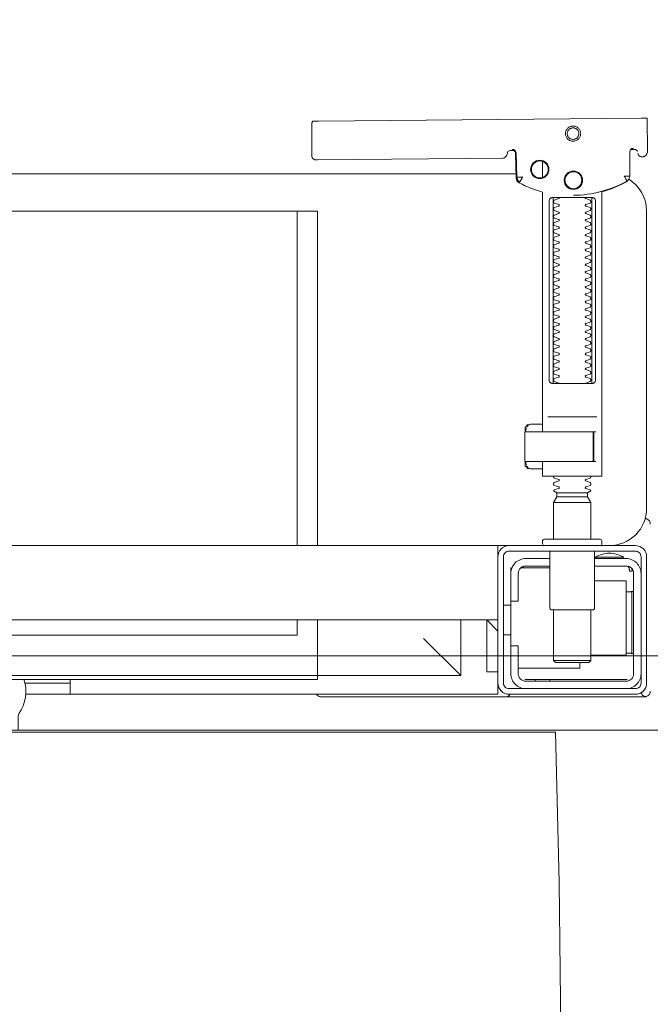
# Model space of a CAD drawing. Header units: millimetres. Extents: x 23192 to 177760, y -399809 to -79279.
# Tile 542 of 656: x 73069 to 73086, y -197911 to -197884. Entities that reach past the tile are written whole.
import ezdxf

# ---------------------------------------------------------------- set-up
doc = ezdxf.new("R2010")
doc.units = ezdxf.units.MM
doc.layers.get('0').update_dxf_attribs({"lineweight": 0})
for name, color, linetype, lineweight in [('!! 2 ZABUDOWA GK-MDF', 54, 'Continuous', 13), ('!! 2_wypos-sanitarne', 240, 'Continuous', 9), ('!! wymiary osi', 250, 'Continuous', 9)]:
    doc.layers.add(name, color=color, linetype=linetype, lineweight=lineweight)
doc.layers.add('!!_@ wypos sanit nd', color=7, linetype='Continuous', lineweight=0, plot=False)
doc.styles.add('TXT', font='simplex.shx')
doc.dimstyles.new('DIM50', dxfattribs={"dimscale": 5, "dimtxt": 2.5, "dimasz": 1.5, "dimexe": 0, "dimexo": 0, "dimgap": 0.5, "dimtad": 1, "dimdec": 4, "dimrnd": 0.5, "dimdsep": 46, "dimtxsty": 'TXT', "dimblk1": 'TICK1', "dimblk2": 'TICK1', "dimsah": 1, "dimcen": 0, "dimse1": 1, "dimse2": 1, "dimclrd": 1, "dimclre": 7, "dimclrt": 9, "dimadec": 0, "dimazin": 0, "dimtfac": 1, "dimtdec": 4, "dimtmove": 2, "dimatfit": 3, "dimldrblk": 'TICK1', "dimfxl": 1, "dimtolj": 1, "dimarcsym": 0})

# ---------------------------------------------------------------- blocks, each defined once
blk = doc.blocks.new('A$Cff2eaf8b')
for points in [[(0.19864, 0.08252), (0.11173, 0.08169)], [(0.20013, 0.08252), (0.20025, 0.07353)], [(0.16386, 0.07389), (0.16409, 0.07384), (0.16425, 0.07378), (0.1644, 0.07368), (0.16452, 0.07356), (0.16463, 0.07342), (0.16471, 0.07326), (0.16476, 0.07309), (0.16478, 0.07292), (0.16496, 0.06636), (0.16497, 0.06624), (0.16498, 0.06614), (0.165, 0.06604), (0.16503, 0.06594), (0.16507, 0.06584), (0.16511, 0.06575), (0.16516, 0.06566), (0.16521, 0.06557), (0.16527, 0.06549), (0.16534, 0.0654), (0.16542, 0.06533), (0.1655, 0.06526), (0.16558, 0.06519), (0.16567, 0.06513), (0.16576, 0.06508), (0.16651, 0.0647), (0.16726, 0.06433), (0.16803, 0.06399), (0.16881, 0.06367), (0.1696, 0.06337), (0.17039, 0.06309), (0.17119, 0.06284), (0.172, 0.0626), (0.172, -0.00186)], [(0.1651, 0.06653), (0.16492, 0.07312), (0.1649, 0.07329), (0.16485, 0.07345), (0.16478, 0.07361), (0.16467, 0.07374), (0.16455, 0.07386), (0.16441, 0.07396), (0.16425, 0.07403), (0.16409, 0.07408), (0.16391, 0.07409)], [(0.19757, 0.07355), (0.19749, 0.07368), (0.19738, 0.0738), (0.19726, 0.0739), (0.19713, 0.07399), (0.19698, 0.07405), (0.19683, 0.07408), (0.19667, 0.07409), (0.19577, 0.07408)], [(0.172, 0.07087), (0.172, 0.06656)], [(0.16493, 0.0675), (-0.16477, 0.0675)], [(0.17483, 0.06014), (0.17483, 0.01214)], [(0.18523, 0.01214), (0.18523, 0.06014)], [(-0.11847, -0.0325), (-0.11847, 0.0575), (0.11153, 0.0575), (0.11153, -0.0325)], [(0.10602, 0.0575), (0.10602, -0.0325)], [(0.16811, -0.00015), (0.16776, -0.00056), (0.16776, -0.00022), (0.16779, -0.00011), (0.16786, -0.00004), (0.16797, 0), (0.1681, 0.00001), (0.16822, 0.00001), (0.16841, 0.00003), (0.16887, 0.00014), (0.172, 0.00014)], [(0.16848, 0.00006), (0.16856, 0.00012), (0.16876, 0.00014)], [(0.18662, 0.00214), (0.17345, 0.00214)], [(0.16732, -0.0019), (0.16732, -0.00074), (0.16736, -0.00062), (0.16746, -0.00054), (0.16767, -0.00049)], [(0.16751, -0.00165), (0.16754, -0.00139), (0.16766, -0.00086)], [(0.17371, -0.00186), (0.18481, -0.00186), (0.18637, -0.00186)], [(0.16767, -0.01124), (0.16755, -0.01122), (0.16746, -0.01119), (0.16737, -0.01112), (0.16732, -0.01098), (0.16732, -0.00983)], [(0.16766, -0.01087), (0.16754, -0.01033), (0.16751, -0.01008)], [(0.18558, -0.00986), (0.18637, -0.00986)], [(0.172, -0.01186), (0.16887, -0.01186), (0.16841, -0.01176), (0.16831, -0.01174), (0.16819, -0.01174), (0.16806, -0.01173), (0.16794, -0.01172), (0.16783, -0.01166), (0.16776, -0.01151), (0.16776, -0.01117), (0.16811, -0.01157)], [(0.16876, -0.01186), (0.16866, -0.01186), (0.16848, -0.01178)], [(0.1759, -0.0183), (0.1841, -0.0183)], [(0.185, -0.02092), (0.175, -0.02092)], [(0.1841, -0.01936), (0.1759, -0.01936)], [(0.19962, -0.02522), (0.19976, -0.02523), (0.19987, -0.02526), (0.20001, -0.0253)], [(-0.16, -0.0355), (-0.16, -0.0325), (0.16, -0.0325), (0.16, -0.0355)], [(0.16, -0.0485), (0.16, -0.0365)], [(0.174, -0.0385), (0.16618, -0.0385)], [(0.167, -0.03806), (0.16693, -0.03815), (0.16687, -0.03825), (0.16681, -0.03837), (0.16675, -0.0385)], [(0.19499, -0.03806), (0.19506, -0.03814), (0.19512, -0.03823), (0.19517, -0.03833), (0.19521, -0.03842), (0.19525, -0.03853), (0.19528, -0.03863), (0.19531, -0.03874), (0.19533, -0.03885), (0.19535, -0.03896), (0.19537, -0.03907), (0.19538, -0.03917), (0.19539, -0.03927), (0.19537, -0.03937), (0.19547, -0.0394), (0.19557, -0.0394), (0.19567, -0.0394), (0.19578, -0.0394), (0.19589, -0.0394), (0.19612, -0.0394), (0.19616, -0.0393), (0.19615, -0.03919), (0.19613, -0.03907), (0.19609, -0.03894), (0.19605, -0.03882), (0.19594, -0.03861)], [(0.1635, -0.0475), (0.1635, -0.04)], [(0.186, -0.042), (0.1945, -0.042), (0.1945, -0.062), (0.185, -0.062)], [(0.19591, -0.04489), (0.19602, -0.04489), (0.19615, -0.04489), (0.19632, -0.04489), (0.1965, -0.04489)], [(0.1615, -0.0485), (0.1635, -0.0485)], [(0.175, -0.0498), (0.175, -0.06346), (0.1755, -0.06396), (0.1845, -0.06396), (0.185, -0.06346), (0.185, -0.0498)], [(0.16, -0.0555), (0.157, -0.0525), (0.16, -0.0525), (-0.16, -0.0525), (-0.157, -0.0525), (-0.16, -0.0555)], [(0.10602, -0.0525), (0.10602, -0.05658), (-0.11847, -0.05658)], [(0.11153, -0.0525), (0.11153, -0.0675), (0.15, -0.0675)], [(0.14, -0.0575), (0.15, -0.0675), (0.15, -0.0525)], [(0.16, -0.0665), (0.157, -0.0665), (0.157, -0.0525)], [(0.1615, -0.0565), (0.1635, -0.0565)], [(0.185, -0.06346), (0.175, -0.06346)], [(0.1965, -0.06151), (0.19632, -0.06151), (0.19615, -0.06151), (0.19602, -0.06151), (0.19591, -0.06151)], [(0.1655, -0.0655), (0.182, -0.0655), (0.182, -0.06396)], [(0.045, -0.0685), (0.045, -0.0725)], [(0.16721, -0.0685), (0.19466, -0.0685), (0.19478, -0.0685)], [(0.17, -0.069), (0.17, -0.0685)], [(0.174, -0.069), (0.174, -0.0685)], [(0.03283, -0.0695), (0.045, -0.0695)], [(0.16, -0.0695), (0.16, -0.0725), (0.03305, -0.0725)]]:
    blk.add_lwpolyline(points)
for points in [[(0.16424, 0.07378), (0.16327, 0.07377), (0.16304, 0.07374), (0.16282, 0.07366), (0.16262, 0.07353), (0.16265, 0.07357), (0.16258, 0.07337), (0.16257, 0.07317, -0.157432), (0.16238, 0.07258), (0.1621, 0.07218, -0.241147), (0.16129, 0.07175), (0.1115, 0.07128), (0.11133, 0.07127), (0.11119, 0.07127), (0.11107, 0.07127), (0.11094, 0.07128), (0.11078, 0.0713), (0.11062, 0.07135), (0.11047, 0.07143), (0.11033, 0.07153), (0.11022, 0.07165), (0.11012, 0.07179), (0.11005, 0.07194), (0.11001, 0.0721), (0.10999, 0.07227), (0.10995, 0.08127), (0.11022, 0.08166)], [(0.19647, 0.0744), (0.19626, 0.07438), (0.19604, 0.0743), (0.19585, 0.07417), (0.19566, 0.07396, 0.132231), (0.19551, 0.07346), (0.19546, 0.06691)], [(0.19768, 0.0731, 0.415336), (0.19869, 0.07211)], [(0.19885, 0.07212), (0.19898, 0.07212), (0.19912, 0.07213), (0.19927, 0.07216), (0.1994, 0.07222), (0.19953, 0.07229), (0.19965, 0.07238), (0.19975, 0.07248), (0.20007, 0.07294, 0.158481), (0.20025, 0.07353)], [(0.18031, 0.06175, 0.125713), (0.19466, 0.06556, 0.121439), (0.19519, 0.06605, -0.262119), (0.2, 0.0575), (0.2, -0.0225, -0.414214), (0.19, -0.0325), (0.18751, -0.0325, 0.405519), (0.188, -0.032), (0.188, -0.0313, 0.414214), (0.1875, -0.0308), (0.1725, -0.0308, 0.414214), (0.172, -0.0313), (0.172, -0.032, 0.405519), (0.17249, -0.0325, 0.001664), (0.15993, -0.0325)], [(0.172, -0.00986), (0.172, -0.01366, 0.414214), (0.1722, -0.01386), (0.18462, -0.01386), (0.1878, -0.01386, 0.414214), (0.188, -0.01366), (0.188, 0.06267), (0.18885, 0.06292), (0.18969, 0.06319), (0.19052, 0.0635), (0.19134, 0.06382), (0.19215, 0.06417), (0.19295, 0.06454), (0.19374, 0.06494), (0.19456, 0.06538), (0.19464, 0.06544), (0.19473, 0.0655), (0.19481, 0.06557), (0.19488, 0.06564), (0.19495, 0.06572), (0.19502, 0.06581)], [(0.17647, 0.01114, 0.182836), (0.17636, 0.01123), (0.17515, 0.01163, 0.050055), (0.175, 0.0119), (0.175, 0.01218, 0.050055), (0.17515, 0.01244), (0.17636, 0.01285, 0.719897), (0.17636, 0.01323), (0.17515, 0.01363, 0.050055), (0.175, 0.0139), (0.175, 0.01418, 0.050055), (0.17515, 0.01444), (0.17636, 0.01485, 0.719897), (0.17636, 0.01523), (0.17515, 0.01563, 0.050055), (0.175, 0.0159), (0.175, 0.01618, 0.050055), (0.17515, 0.01644), (0.17636, 0.01685, 0.719897), (0.17636, 0.01723), (0.17515, 0.01763, 0.050055), (0.175, 0.0179), (0.175, 0.01818, 0.050055), (0.17515, 0.01844), (0.17636, 0.01885, 0.719897), (0.17636, 0.01923), (0.17515, 0.01963, 0.050055), (0.175, 0.0199), (0.175, 0.02018, 0.050055), (0.17515, 0.02044), (0.17636, 0.02085, 0.719897), (0.17636, 0.02123), (0.17515, 0.02163, 0.050055), (0.175, 0.0219), (0.175, 0.02218, 0.050055), (0.17515, 0.02244), (0.17636, 0.02285, 0.719897), (0.17636, 0.02323), (0.17515, 0.02363, 0.050055), (0.175, 0.0239), (0.175, 0.02418, 0.050055), (0.17515, 0.02444), (0.17636, 0.02485, 0.719897), (0.17636, 0.02523), (0.17515, 0.02563, 0.050055), (0.175, 0.0259), (0.175, 0.02618, 0.050055), (0.17515, 0.02644), (0.17636, 0.02685, 0.719897), (0.17636, 0.02723), (0.17515, 0.02763, 0.050055), (0.175, 0.0279), (0.175, 0.02818, 0.050055), (0.17515, 0.02844), (0.17636, 0.02885, 0.719897), (0.17636, 0.02923), (0.17515, 0.02963, 0.050055), (0.175, 0.0299), (0.175, 0.03018, 0.050055), (0.17515, 0.03044), (0.17636, 0.03085, 0.719897), (0.17636, 0.03123), (0.17515, 0.03163, 0.050055), (0.175, 0.0319), (0.175, 0.03218, 0.050055), (0.17515, 0.03244), (0.17636, 0.03285, 0.719897), (0.17636, 0.03323), (0.17515, 0.03363, 0.050055), (0.175, 0.0339), (0.175, 0.03418, 0.050055), (0.17515, 0.03444), (0.17636, 0.03485, 0.719897), (0.17636, 0.03523), (0.17515, 0.03563, 0.050055), (0.175, 0.0359), (0.175, 0.03618, 0.050055), (0.17515, 0.03644), (0.17636, 0.03685, 0.719897), (0.17636, 0.03723), (0.17515, 0.03763, 0.050055), (0.175, 0.0379), (0.175, 0.03818, 0.050055), (0.17515, 0.03844), (0.17636, 0.03885, 0.719897), (0.17636, 0.03923), (0.17515, 0.03963, 0.050055), (0.175, 0.0399), (0.175, 0.04018, 0.050055), (0.17515, 0.04044), (0.17636, 0.04085, 0.719897), (0.17636, 0.04123), (0.17515, 0.04163, 0.050055), (0.175, 0.0419), (0.175, 0.04218, 0.050055), (0.17515, 0.04244), (0.17636, 0.04285, 0.719897), (0.17636, 0.04323), (0.17515, 0.04363, 0.050055), (0.175, 0.0439), (0.175, 0.04418, 0.050055), (0.17515, 0.04444), (0.17636, 0.04485, 0.719897), (0.17636, 0.04523), (0.17515, 0.04563, 0.050055), (0.175, 0.0459), (0.175, 0.04618, 0.050055), (0.17515, 0.04644), (0.17636, 0.04685, 0.719897), (0.17636, 0.04723), (0.17515, 0.04763, 0.050055), (0.175, 0.0479), (0.175, 0.04818, 0.050055), (0.17515, 0.04844), (0.17636, 0.04885, 0.719897), (0.17636, 0.04923), (0.17515, 0.04963, 0.050055), (0.175, 0.0499), (0.175, 0.05018, 0.050055), (0.17515, 0.05044), (0.17636, 0.05085, 0.719897), (0.17636, 0.05123), (0.17515, 0.05163, 0.050055), (0.175, 0.0519), (0.175, 0.05218, 0.050055), (0.17515, 0.05244), (0.17636, 0.05285, 0.719897), (0.17636, 0.05323), (0.17515, 0.05363, 0.050055), (0.175, 0.0539), (0.175, 0.05418, 0.050055), (0.17515, 0.05444), (0.17636, 0.05485, 0.719897), (0.17636, 0.05523), (0.17515, 0.05563, 0.050055), (0.175, 0.0559), (0.175, 0.05618, 0.050055), (0.17515, 0.05644), (0.17636, 0.05685, 0.719897), (0.17636, 0.05723), (0.17515, 0.05763, 0.050055), (0.175, 0.0579), (0.175, 0.05818, 0.050055), (0.17515, 0.05844), (0.17636, 0.05885, 0.719897), (0.17636, 0.05923), (0.17515, 0.05963, 0.050055), (0.175, 0.0599), (0.175, 0.06018, 0.050055), (0.17515, 0.06044), (0.17636, 0.06085, 0.474594), (0.17647, 0.06114)], [(0.18353, 0.06114, 0.474594), (0.18364, 0.06085), (0.18485, 0.06044, 0.050055), (0.185, 0.06018), (0.185, 0.0599, 0.050055), (0.18485, 0.05963), (0.18364, 0.05923, 0.719897), (0.18364, 0.05885), (0.18485, 0.05844, 0.050055), (0.185, 0.05818), (0.185, 0.0579, 0.050055), (0.18485, 0.05763), (0.18364, 0.05723, 0.719897), (0.18364, 0.05685), (0.18485, 0.05644, 0.050055), (0.185, 0.05618), (0.185, 0.0559, 0.050055), (0.18485, 0.05563), (0.18364, 0.05523, 0.719897), (0.18364, 0.05485), (0.18485, 0.05444, 0.050055), (0.185, 0.05418), (0.185, 0.0539, 0.050055), (0.18485, 0.05363), (0.18364, 0.05323, 0.719897), (0.18364, 0.05285), (0.18485, 0.05244, 0.050055), (0.185, 0.05218), (0.185, 0.0519, 0.050055), (0.18485, 0.05163), (0.18364, 0.05123, 0.719897), (0.18364, 0.05085), (0.18485, 0.05044, 0.050055), (0.185, 0.05018), (0.185, 0.0499, 0.050055), (0.18485, 0.04963), (0.18364, 0.04923, 0.719897), (0.18364, 0.04885), (0.18485, 0.04844, 0.050055), (0.185, 0.04818), (0.185, 0.0479, 0.050055), (0.18485, 0.04763), (0.18364, 0.04723, 0.719897), (0.18364, 0.04685), (0.18485, 0.04644, 0.050055), (0.185, 0.04618), (0.185, 0.0459, 0.050055), (0.18485, 0.04563), (0.18364, 0.04523, 0.719897), (0.18364, 0.04485), (0.18485, 0.04444, 0.050055), (0.185, 0.04418), (0.185, 0.0439, 0.050055), (0.18485, 0.04363), (0.18364, 0.04323, 0.719897), (0.18364, 0.04285), (0.18485, 0.04244, 0.050055), (0.185, 0.04218), (0.185, 0.0419, 0.050055), (0.18485, 0.04163), (0.18364, 0.04123, 0.719897), (0.18364, 0.04085), (0.18485, 0.04044, 0.050055), (0.185, 0.04018), (0.185, 0.0399, 0.050055), (0.18485, 0.03963), (0.18364, 0.03923, 0.719897), (0.18364, 0.03885), (0.18485, 0.03844, 0.050055), (0.185, 0.03818), (0.185, 0.0379, 0.050055), (0.18485, 0.03763), (0.18364, 0.03723, 0.719897), (0.18364, 0.03685), (0.18485, 0.03644, 0.050055), (0.185, 0.03618), (0.185, 0.0359, 0.050055), (0.18485, 0.03563), (0.18364, 0.03523, 0.719897), (0.18364, 0.03485), (0.18485, 0.03444, 0.050055), (0.185, 0.03418), (0.185, 0.0339, 0.050055), (0.18485, 0.03363), (0.18364, 0.03323, 0.719897), (0.18364, 0.03285), (0.18485, 0.03244, 0.050055), (0.185, 0.03218), (0.185, 0.0319, 0.050055), (0.18485, 0.03163), (0.18364, 0.03123, 0.719897), (0.18364, 0.03085), (0.18485, 0.03044, 0.050055), (0.185, 0.03018), (0.185, 0.0299, 0.050055), (0.18485, 0.02963), (0.18364, 0.02923, 0.719897), (0.18364, 0.02885), (0.18485, 0.02844, 0.050055), (0.185, 0.02818), (0.185, 0.0279, 0.050055), (0.18485, 0.02763), (0.18364, 0.02723, 0.719897), (0.18364, 0.02685), (0.18485, 0.02644, 0.050055), (0.185, 0.02618), (0.185, 0.0259, 0.050055), (0.18485, 0.02563), (0.18364, 0.02523, 0.719897), (0.18364, 0.02485), (0.18485, 0.02444, 0.050055), (0.185, 0.02418), (0.185, 0.0239, 0.050055), (0.18485, 0.02363), (0.18364, 0.02323, 0.719897), (0.18364, 0.02285), (0.18485, 0.02244, 0.050055), (0.185, 0.02218), (0.185, 0.0219, 0.050055), (0.18485, 0.02163), (0.18364, 0.02123, 0.719897), (0.18364, 0.02085), (0.18485, 0.02044, 0.050055), (0.185, 0.02018), (0.185, 0.0199, 0.050055), (0.18485, 0.01963), (0.18364, 0.01923, 0.719897), (0.18364, 0.01885), (0.18485, 0.01844, 0.050055), (0.185, 0.01818), (0.185, 0.0179, 0.050055), (0.18485, 0.01763), (0.18364, 0.01723, 0.719897), (0.18364, 0.01685), (0.18485, 0.01644, 0.050055), (0.185, 0.01618), (0.185, 0.0159, 0.050055), (0.18485, 0.01563), (0.18364, 0.01523, 0.719897), (0.18364, 0.01485), (0.18485, 0.01444, 0.050055), (0.185, 0.01418), (0.185, 0.0139, 0.050055), (0.18485, 0.01363), (0.18364, 0.01323, 0.719897), (0.18364, 0.01285), (0.18485, 0.01244, 0.050055), (0.185, 0.01218), (0.185, 0.0119, 0.050055), (0.18485, 0.01163), (0.18364, 0.01123, 0.182836), (0.18353, 0.01114)], [(0.18575, -0.00966), (0.18575, -0.00207), (0.18572, -0.00196), (0.18564, -0.00189), (0.18554, -0.00186), (0.18565, -0.00188), (0.18573, -0.00194), (0.18577, -0.00204), (0.18577, -0.00966), (0.18574, -0.00977), (0.18566, -0.00984), (0.18547, -0.00986), (0.18558, -0.00981), (0.18563, -0.00966), (0.18563, -0.00206), (0.18557, -0.00191), (0.18547, -0.00186), (0.16743, -0.00186, 0.414214), (0.16723, -0.00206), (0.16723, -0.00966, 0.414214), (0.16743, -0.00986), (0.18547, -0.00986)], [(0.18555, -0.00986, 0.414213), (0.18575, -0.00966), (0.18575, -0.00207), (0.18575, -0.00966), (0.18572, -0.00977), (0.18564, -0.00984), (0.18554, -0.00986)], [(0.175, -0.01382), (0.175, -0.01406, -0.050055), (0.17515, -0.01432), (0.17636, -0.01473, -0.719897), (0.17636, -0.01511), (0.17515, -0.01552, -0.050055), (0.175, -0.01578), (0.175, -0.01606, -0.050055), (0.17515, -0.01632), (0.17636, -0.01673, -0.719897), (0.17636, -0.01711), (0.17515, -0.01752, -0.050055), (0.175, -0.01778), (0.1759, -0.0183), (0.1759, -0.01936), (0.175, -0.02092), (0.175, -0.0308)], [(0.185, -0.01382), (0.185, -0.01406, 0.050055), (0.18485, -0.01432), (0.18364, -0.01473, 0.719897), (0.18364, -0.01511), (0.18485, -0.01552, 0.050055), (0.185, -0.01578), (0.185, -0.01606, 0.050055), (0.18485, -0.01632), (0.18364, -0.01673, 0.719897), (0.18364, -0.01711), (0.18485, -0.01752, 0.050055), (0.185, -0.01778), (0.1841, -0.0183), (0.1841, -0.01936), (0.185, -0.02092), (0.185, -0.0308)], [(0.2001, -0.02534, 0.126559), (0.19961, -0.02525)], [(0.20099, -0.02671, 0.198909), (0.20055, -0.02564, 0.091301), (0.2001, -0.02534)], [(0.174, -0.034), (0.174, -0.0493, 0.414214), (0.1745, -0.0498), (0.1855, -0.0498, 0.414214), (0.186, -0.0493), (0.186, -0.034)], [(0.16379, -0.0385), (0.1635, -0.0385), (0.1635, -0.04, -0.414214), (0.1675, -0.036), (0.174, -0.036)], [(0.19375, -0.03562, 0.119096), (0.19, -0.03454, 0.119096), (0.18625, -0.03562)], [(0.19375, -0.036), (0.19375, -0.03562), (0.18625, -0.03562), (0.18625, -0.036), (0.1945, -0.036, -0.414214), (0.1985, -0.04)], [(0.174, -0.038), (0.1675, -0.038, 0.414214), (0.1655, -0.04), (0.1655, -0.0475), (0.1635, -0.0475), (0.1635, -0.067, 0.414214), (0.1675, -0.071)], [(0.1635, -0.0595), (0.1655, -0.0595), (0.1655, -0.067, 0.414214), (0.1675, -0.069), (0.1945, -0.069, 0.414214), (0.1965, -0.067), (0.1965, -0.04, 0.414214), (0.1945, -0.038), (0.186, -0.038)], [(0.1945, -0.04497), (0.19515, -0.04496), (0.19542, -0.04496), (0.1956, -0.04496), (0.19566, -0.04496, 0.116465), (0.19589, -0.0449), (0.196, -0.04485), (0.196, -0.06155), (0.19589, -0.0615, 0.116465), (0.19566, -0.06144), (0.19542, -0.06144), (0.19515, -0.06144), (0.1945, -0.06143)], [(-0.04, -0.0685), (-0.03255, -0.0685, 0.236962), (-0.03118, -0.07775, -0.154353), (-0.031, -0.07832), (-0.031, -0.08218), (0.031, -0.08218), (0.031, -0.07832, -0.154353), (0.03118, -0.07775, 0.236962), (0.03255, -0.0685), (0.04, -0.0685)], [(0.1945, -0.071, 0.414214), (0.1985, -0.067)], [(0.11124, -0.0725), (0.11142, -0.07274), (0.11165, -0.07293), (0.11192, -0.07308), (0.1122, -0.07317), (0.1125, -0.0732), (0.1623, -0.0732, 0.326231), (0.16325, -0.0725)], [(0.1987, -0.07216, 0.000114), (0.1987, -0.07216, 0.517015), (0.20003, -0.07309), (0.19993, -0.07313), (0.19983, -0.07315), (0.19971, -0.07318), (0.19958, -0.07319), (0.19948, -0.07319), (0.19903, -0.07319), (0.19841, -0.07319), (0.19771, -0.07319), (0.16427, -0.07319), (0.16392, -0.07319), (0.16356, -0.07319), (0.16323, -0.07319), (0.16293, -0.07319), (0.16269, -0.07319), (0.16249, -0.07319), (0.16236, -0.07319)], [(0.2001, -0.07306, 0.091301), (0.20055, -0.07276, 0.198909), (0.20099, -0.0717)]]:
    blk.add_lwpolyline(points, format="xyb")
for points in [[(0.18024, 0.0763), (0.18044, 0.07631), (0.18064, 0.07634), (0.18083, 0.07639), (0.18102, 0.07646), (0.1812, 0.07655), (0.18138, 0.07665), (0.18154, 0.07677), (0.18168, 0.07691), (0.18182, 0.07706), (0.18193, 0.07722), (0.18204, 0.0774), (0.18212, 0.07758), (0.18219, 0.07777), (0.18223, 0.07796), (0.18226, 0.07816), (0.18227, 0.07836), (0.18226, 0.07857), (0.18223, 0.07876), (0.18217, 0.07896), (0.18211, 0.07915), (0.18202, 0.07933), (0.18191, 0.0795), (0.18179, 0.07966), (0.18165, 0.07981), (0.1815, 0.07994), (0.18134, 0.08006), (0.18117, 0.08016), (0.18099, 0.08024), (0.1808, 0.08031), (0.1806, 0.08036), (0.1804, 0.08038), (0.1802, 0.08039), (0.18, 0.08038), (0.1798, 0.08035), (0.17961, 0.0803), (0.17942, 0.08023), (0.17924, 0.08014), (0.17907, 0.08004), (0.17891, 0.07992), (0.17876, 0.07978), (0.17863, 0.07963), (0.17851, 0.07947), (0.17841, 0.07929), (0.17832, 0.07911), (0.17826, 0.07892), (0.17821, 0.07872), (0.17818, 0.07853), (0.17817, 0.07832), (0.17819, 0.07812), (0.17822, 0.07793), (0.17827, 0.07773), (0.17834, 0.07754), (0.17842, 0.07736), (0.17853, 0.07719), (0.17865, 0.07703), (0.17879, 0.07688), (0.17894, 0.07675), (0.1791, 0.07663), (0.17927, 0.07653), (0.17946, 0.07645), (0.17965, 0.07638), (0.17984, 0.07633), (0.18004, 0.07631)], [(0.18023, 0.07679), (0.18038, 0.0768), (0.18053, 0.07682), (0.18068, 0.07686), (0.18082, 0.07691), (0.18096, 0.07698), (0.18109, 0.07706), (0.18121, 0.07715), (0.18132, 0.07725), (0.18143, 0.07737), (0.18151, 0.07749), (0.18159, 0.07762), (0.18166, 0.07776), (0.18171, 0.0779), (0.18174, 0.07805), (0.18176, 0.0782), (0.18177, 0.07835), (0.18176, 0.0785), (0.18174, 0.07866), (0.1817, 0.0788), (0.18164, 0.07895), (0.18158, 0.07908), (0.1815, 0.07921), (0.18141, 0.07933), (0.1813, 0.07944), (0.18119, 0.07955), (0.18107, 0.07964), (0.18093, 0.07971), (0.1808, 0.07978), (0.18065, 0.07983), (0.18051, 0.07986), (0.18036, 0.07988), (0.1802, 0.07989), (0.18005, 0.07988), (0.1799, 0.07986), (0.17975, 0.07982), (0.17961, 0.07976), (0.17947, 0.0797), (0.17935, 0.07962), (0.17922, 0.07953), (0.17911, 0.07942), (0.17901, 0.07931), (0.17892, 0.07919), (0.17884, 0.07906), (0.17878, 0.07892), (0.17873, 0.07877), (0.1787, 0.07863), (0.17867, 0.07848), (0.17867, 0.07832), (0.17868, 0.07817), (0.1787, 0.07802), (0.17874, 0.07787), (0.17879, 0.07773), (0.17886, 0.07759), (0.17894, 0.07746), (0.17903, 0.07734), (0.17913, 0.07723), (0.17925, 0.07713), (0.17937, 0.07704), (0.1795, 0.07696), (0.17964, 0.0769), (0.17978, 0.07685), (0.17993, 0.07682), (0.18008, 0.07679)], [(0.16587, 0.06536), (0.16582, 0.06538), (0.16577, 0.06542), (0.16573, 0.06545), (0.16568, 0.06549), (0.16563, 0.06553), (0.16558, 0.06558), (0.16553, 0.06563), (0.16548, 0.06568), (0.16544, 0.06573), (0.1654, 0.06579), (0.16536, 0.06585), (0.16532, 0.06591), (0.16529, 0.06597), (0.16526, 0.06603), (0.16523, 0.0661), (0.16521, 0.06616), (0.16519, 0.06623), (0.16517, 0.06629), (0.16515, 0.06636), (0.16514, 0.06642), (0.16514, 0.06648), (0.16513, 0.06654), (0.16513, 0.06659), (0.16518, 0.06661), (0.16643, 0.06666), (0.16648, 0.06666), (0.16654, 0.06666), (0.16659, 0.06668), (0.16664, 0.06665), (0.16661, 0.06661), (0.16658, 0.06656), (0.16655, 0.06651), (0.16652, 0.06645), (0.16594, 0.06536)], [(0.18533, 0.06114), (0.18541, 0.06113), (0.1855, 0.06112), (0.18559, 0.06111), (0.18567, 0.06108), (0.18575, 0.06105), (0.18583, 0.06101), (0.18591, 0.06096), (0.18597, 0.0609), (0.18604, 0.06084), (0.18609, 0.06076), (0.18615, 0.06068), (0.18619, 0.06058), (0.18623, 0.06048), (0.18625, 0.06037), (0.18627, 0.06025), (0.18628, 0.06014), (0.18628, 0.01214), (0.18627, 0.01202), (0.18625, 0.01191), (0.18623, 0.0118), (0.18619, 0.01169), (0.18615, 0.0116), (0.18609, 0.01151), (0.18604, 0.01144), (0.18597, 0.01137), (0.18591, 0.01131), (0.18583, 0.01126), (0.18575, 0.01122), (0.18567, 0.01119), (0.18559, 0.01117), (0.1855, 0.01115), (0.18541, 0.01114), (0.18533, 0.01114), (0.17475, 0.01114), (0.17466, 0.01114), (0.17457, 0.01115), (0.17449, 0.01117), (0.1744, 0.01119), (0.17432, 0.01122), (0.17424, 0.01126), (0.17416, 0.01131), (0.17409, 0.01137), (0.17403, 0.01144), (0.17397, 0.01151), (0.17392, 0.0116), (0.17387, 0.01169), (0.17384, 0.0118), (0.17381, 0.01191), (0.17379, 0.01202), (0.17379, 0.01214), (0.17379, 0.06014), (0.17379, 0.06025), (0.17381, 0.06037), (0.17384, 0.06048), (0.17387, 0.06058), (0.17392, 0.06068), (0.17397, 0.06076), (0.17403, 0.06084), (0.17409, 0.0609), (0.17416, 0.06096), (0.17424, 0.06101), (0.17432, 0.06105), (0.1744, 0.06108), (0.17449, 0.06111), (0.17457, 0.06112), (0.17466, 0.06113), (0.17475, 0.06114)], [(-0.11847, -0.0685), (0.11153, -0.0685), (0.11153, -0.0675), (-0.11847, -0.0675)]]:
    blk.add_lwpolyline(points, close=True)
for points in [[(0.19546, 0.0669), (0.19546, 0.0669), (0.19546, 0.0669), (0.19546, 0.06691), (0.19546, 0.06691), (0.19546, 0.06691), (0.19546, 0.06691), (0.19546, 0.06691), (0.19546, 0.06691), (0.19546, 0.06691), (0.19546, 0.06691), (0.19546, 0.06691), (0.19546, 0.06691), (0.19546, 0.06691), (0.19546, 0.06691), (0.19546, 0.06691), (0.19546, 0.06691), (0.19546, 0.06691), (0.19546, 0.06691), (0.19546, 0.06691), (0.19546, 0.0669), (0.19546, 0.0669), (0.19546, 0.0669), (0.19546, 0.0669), (0.19546, 0.0669), (0.19546, 0.0669), (0.19546, 0.0669), (0.19546, 0.0669), (0.19546, 0.0669), (0.19546, 0.0669), (0.19546, 0.0669), (0.19546, 0.0669), (0.19546, 0.0669), (0.19546, 0.0669), (0.19546, 0.0669), (0.19546, 0.0669), (0.19545, 0.0669), (0.19545, 0.06691), (0.19545, 0.06691), (0.19545, 0.06691), (0.19545, 0.06691), (0.19545, 0.06691), (0.19545, 0.06691), (0.19545, 0.06691), (0.19545, 0.06691), (0.19544, 0.06691), (0.19544, 0.06691), (0.19544, 0.0669), (0.19544, 0.0669), (0.19544, 0.0669), (0.19543, 0.0669), (0.19543, 0.0669), (0.19543, 0.0669), (0.19543, 0.0669), (0.19543, 0.0669), (0.19543, 0.0669), (0.19543, 0.0669), (0.19542, 0.0669), (0.19542, 0.0669), (0.19542, 0.0669), (0.19542, 0.0669), (0.19542, 0.0669), (0.19541, 0.0669), (0.19541, 0.0669), (0.19541, 0.0669), (0.19541, 0.0669), (0.19541, 0.0669), (0.1954, 0.0669), (0.1954, 0.0669), (0.1954, 0.0669), (0.19539, 0.0669), (0.19539, 0.0669), (0.19539, 0.0669), (0.19537, 0.06691), (0.19537, 0.06691), (0.19537, 0.06691), (0.19536, 0.06691), (0.19536, 0.06691), (0.19535, 0.06691), (0.19535, 0.06691), (0.19534, 0.06691), (0.19534, 0.06691), (0.19533, 0.06691), (0.19533, 0.06691), (0.19532, 0.06691), (0.19532, 0.06691), (0.19531, 0.06691), (0.19531, 0.06691), (0.1953, 0.06691), (0.19529, 0.06691), (0.19529, 0.06691), (0.19528, 0.06691), (0.19527, 0.06691), (0.19527, 0.06691), (0.19526, 0.06691), (0.19525, 0.06691), (0.19524, 0.06691), (0.19523, 0.06691), (0.19523, 0.06691), (0.19522, 0.06691), (0.19521, 0.06691), (0.1952, 0.06691), (0.19519, 0.06691), (0.19518, 0.06691), (0.19517, 0.06691), (0.19516, 0.06691), (0.19515, 0.06691), (0.19514, 0.06691), (0.19513, 0.06691), (0.19512, 0.06691), (0.19511, 0.06691), (0.1951, 0.06691), (0.19509, 0.06691), (0.19508, 0.06691), (0.19507, 0.06691), (0.19506, 0.06691), (0.19505, 0.06691), (0.19504, 0.06691), (0.19503, 0.06691), (0.19502, 0.06691), (0.19501, 0.06691), (0.19499, 0.06691), (0.19498, 0.06691), (0.19497, 0.06691), (0.19496, 0.06691), (0.19495, 0.06691), (0.19494, 0.06692), (0.19492, 0.06692), (0.19491, 0.06692), (0.1949, 0.06692), (0.19489, 0.06692), (0.19487, 0.06692), (0.19486, 0.06692), (0.19485, 0.06692), (0.19484, 0.06692), (0.19482, 0.06692), (0.19481, 0.06692), (0.19469, 0.06692), (0.19464, 0.06692), (0.19459, 0.06692), (0.19456, 0.06692), (0.19453, 0.06692), (0.19451, 0.06692), (0.19448, 0.06692), (0.19445, 0.06692), (0.19443, 0.06692), (0.1944, 0.06692), (0.19438, 0.06692), (0.19435, 0.06692), (0.19433, 0.06692), (0.1943, 0.06692), (0.19428, 0.06692), (0.19427, 0.06692), (0.19425, 0.06692), (0.19423, 0.06692), (0.19422, 0.06692), (0.19421, 0.06692), (0.19419, 0.06692), (0.19418, 0.06692), (0.19418, 0.06692), (0.19417, 0.06692), (0.19416, 0.06692), (0.19416, 0.06692), (0.19415, 0.06692), (0.19415, 0.06693), (0.19414, 0.06693), (0.19414, 0.06693), (0.19413, 0.06693), (0.19413, 0.06693), (0.19412, 0.06693), (0.19412, 0.06693), (0.19411, 0.06693), (0.19411, 0.06693), (0.19411, 0.06692), (0.1941, 0.06692), (0.1941, 0.06692), (0.1941, 0.06692), (0.19409, 0.06692), (0.19409, 0.06692), (0.19409, 0.06692), (0.19408, 0.06692), (0.19408, 0.06692), (0.19408, 0.06692), (0.19407, 0.06692), (0.19407, 0.06692), (0.19406, 0.06692), (0.19406, 0.06692), (0.19406, 0.06692), (0.19406, 0.06692), (0.19405, 0.06692), (0.19405, 0.06692), (0.19405, 0.06692), (0.19405, 0.06692), (0.19404, 0.06693), (0.19404, 0.06693), (0.19404, 0.06693), (0.19403, 0.06693), (0.19403, 0.06693), (0.19402, 0.06693), (0.19402, 0.06694), (0.19402, 0.06694), (0.19401, 0.06694), (0.19401, 0.06694), (0.19401, 0.06694), (0.194, 0.06694), (0.194, 0.06694), (0.194, 0.06694), (0.194, 0.06694), (0.194, 0.06694), (0.194, 0.06694), (0.19399, 0.06694), (0.19399, 0.06694), (0.19399, 0.06694), (0.19399, 0.06694), (0.19399, 0.06694), (0.19399, 0.06694), (0.19399, 0.06694), (0.19398, 0.06694), (0.19398, 0.06694), (0.19398, 0.06694), (0.19398, 0.06693), (0.19398, 0.06693), (0.19397, 0.06693), (0.19397, 0.06693), (0.19397, 0.06693), (0.19397, 0.06693), (0.19397, 0.06692), (0.19397, 0.06692), (0.19397, 0.06692), (0.19397, 0.06692), (0.19397, 0.06692), (0.19397, 0.06691), (0.19397, 0.06691), (0.19397, 0.06691), (0.19397, 0.06691), (0.19397, 0.0669), (0.19397, 0.0669), (0.19397, 0.0669), (0.19397, 0.0669), (0.19397, 0.0669), (0.19397, 0.06689), (0.19397, 0.06689), (0.19397, 0.06689), (0.19397, 0.06689), (0.19397, 0.06689), (0.19397, 0.06688), (0.19397, 0.06688), (0.19398, 0.06688), (0.19398, 0.06688), (0.19398, 0.06688), (0.19398, 0.06687), (0.19399, 0.06687), (0.19399, 0.06687), (0.19399, 0.06687), (0.194, 0.06686), (0.194, 0.06686), (0.19401, 0.06685), (0.19401, 0.06685), (0.19401, 0.06685), (0.19402, 0.06684), (0.19402, 0.06684), (0.19402, 0.06684), (0.19402, 0.06683), (0.19403, 0.06683), (0.19403, 0.06683), (0.19403, 0.06682), (0.19403, 0.06682), (0.19403, 0.06682), (0.19403, 0.06681), (0.19403, 0.06681), (0.19404, 0.06681), (0.19404, 0.06681), (0.19404, 0.0668), (0.19404, 0.0668), (0.19404, 0.0668), (0.19404, 0.06679), (0.19405, 0.06679), (0.19405, 0.06679), (0.19405, 0.06678), (0.19405, 0.06678), (0.19405, 0.06677), (0.19406, 0.06677), (0.19406, 0.06677), (0.19406, 0.06676), (0.19406, 0.06676), (0.19407, 0.06675), (0.19407, 0.06675), (0.19407, 0.06674), (0.19408, 0.06673), (0.19408, 0.06672), (0.19409, 0.06671), (0.1941, 0.0667), (0.1941, 0.06669), (0.19411, 0.06668), (0.19412, 0.06666), (0.19414, 0.06663), (0.19416, 0.06659), (0.19418, 0.06655), (0.19419, 0.06653), (0.1942, 0.06652), (0.19421, 0.0665), (0.19422, 0.06648), (0.19423, 0.06646), (0.19433, 0.06627), (0.19434, 0.06626), (0.19435, 0.06624), (0.19436, 0.06622), (0.19437, 0.06621), (0.19438, 0.06619), (0.19439, 0.06618), (0.1944, 0.06616), (0.1944, 0.06614), (0.19441, 0.06613), (0.19442, 0.06611), (0.19443, 0.0661), (0.19444, 0.06608), (0.19445, 0.06607), (0.19445, 0.06605), (0.19446, 0.06604), (0.19447, 0.06603), (0.19448, 0.06601), (0.19448, 0.066), (0.19449, 0.06598), (0.1945, 0.06597), (0.19451, 0.06596), (0.19451, 0.06595), (0.19452, 0.06593), (0.19453, 0.06592), (0.19453, 0.06591), (0.19454, 0.0659), (0.19455, 0.06588), (0.19455, 0.06587), (0.19456, 0.06586), (0.19457, 0.06585), (0.19457, 0.06584), (0.19458, 0.06583), (0.19458, 0.06582), (0.19459, 0.06581), (0.19459, 0.0658), (0.1946, 0.06579), (0.1946, 0.06578), (0.19461, 0.06577), (0.19461, 0.06576), (0.19462, 0.06575), (0.19462, 0.06574), (0.19463, 0.06573), (0.19463, 0.06572), (0.19464, 0.06572), (0.19464, 0.06571), (0.19464, 0.0657), (0.19465, 0.06569), (0.19465, 0.06569), (0.19466, 0.06568), (0.19466, 0.06567), (0.19466, 0.06567), (0.19467, 0.06566), (0.19467, 0.06566), (0.19467, 0.06565), (0.19467, 0.06565), (0.19468, 0.06564), (0.19468, 0.06564), (0.19468, 0.06564), (0.19468, 0.06563), (0.19468, 0.06563), (0.19468, 0.06563), (0.19468, 0.06563), (0.19468, 0.06563), (0.19468, 0.06562), (0.19469, 0.06562), (0.19469, 0.06562), (0.19469, 0.06562), (0.19469, 0.06562), (0.19469, 0.06562), (0.19469, 0.06562), (0.19469, 0.06561), (0.19469, 0.06561), (0.19469, 0.06561), (0.19469, 0.06561), (0.19469, 0.06561), (0.19469, 0.06561), (0.19469, 0.06561), (0.19469, 0.06561), (0.19469, 0.06561), (0.19469, 0.06561), (0.19469, 0.06561), (0.19469, 0.06561), (0.19469, 0.06561), (0.19469, 0.06561), (0.19469, 0.06561), (0.19469, 0.06561), (0.19469, 0.0656), (0.19469, 0.0656), (0.19469, 0.0656), (0.19469, 0.0656), (0.19469, 0.0656), (0.19469, 0.0656), (0.19468, 0.0656), (0.19468, 0.0656), (0.19468, 0.0656), (0.19468, 0.0656), (0.19468, 0.0656), (0.19468, 0.0656), (0.19468, 0.0656), (0.19469, 0.0656), (0.19469, 0.0656), (0.19469, 0.0656), (0.19469, 0.0656), (0.19469, 0.0656), (0.19469, 0.0656), (0.19469, 0.0656), (0.19469, 0.0656), (0.19469, 0.0656), (0.19469, 0.0656), (0.19469, 0.0656), (0.19469, 0.0656, 0.269557)], [(0.16, -0.0695), (0.16, -0.0355, -0.414214), (0.163, -0.0325), (0.197, -0.0325, -0.414214), (0.2, -0.0355), (0.2, -0.0695, -0.414214), (0.197, -0.0725), (0.163, -0.0725, -0.414214)], [(0.1985, -0.0355), (0.1985, -0.0695, -0.414214), (0.197, -0.071), (0.163, -0.071, -0.414214), (0.1615, -0.0695), (0.1615, -0.0355, -0.414214), (0.163, -0.034), (0.197, -0.034, -0.414214)]]:
    blk.add_lwpolyline(points, format="xyb", close=True)
for centre, radius in [((0.17128, 0.06872), 0.00247), ((0.17128, 0.06871), 0.00227), ((0.18031, 0.0658), 0.00247), ((0.18031, 0.0658), 0.00227)]:
    blk.add_circle(centre, radius)
for centre, major_axis, ratio, start_param, end_param in [((0.19863, 0.08251), (0.0015, 0.00001), 0.008666, 0.000034, 1.564556), ((0.11145, 0.08128), (-0.0015, -0.00001), 0.008666, 6.276938, 6.283143), ((0.11172, 0.08167), (0.0015, 0.00001), 0.008666, 1.564549, 3.135353), ((0.16326, 0.07477), (0.00001, -0.001), 0.006244, 0, 0.008667), ((0.19846, 0.074), (-0.000892, -0.000453), 0.001081, 6.273741, 6.283185), ((0.19868, 0.07311), (-0.001, -0.00001), 0.00236, 6.276941, 6.283185), ((0.19849, 0.07212), (0.000501, 0.000005), 0.008666, 5.12776, 5.491123), ((0.19868, 0.07311), (0.000013, -0.001), 0.403131, 6.273715, 6.283185), ((0.19883, 0.07312), (0.000018, -0.001), 0.702652, 6.271005, 6.283185), ((0.19875, 0.07351), (0.0015, 0.00002), 0.011557, 6.27692, 6.283202), ((0.17484, 0.06014), (0, 0.001), 0.006244, 0, 1.570796), ((0.18031, 0.06225), (0.000005, -0.0005), 0.006244, 0, 0.008667), ((0.18524, 0.06014), (0, -0.001), 0.006244, 3.141593, 4.712389), ((0.17484, 0.01214), (0, -0.001), 0.006244, 4.712389, 6.283185), ((0.18524, 0.01214), (0, -0.001), 0.006244, 4.712389, 6.283185), ((0.16768, -0.00069), (-0.000013, 0.0002), 0.199357, 6.276703, 6.276744), ((0.16768, -0.01104), (-0.000013, -0.0002), 0.199357, 0.006339, 0.00638)]:
    blk.add_ellipse(centre, major_axis=major_axis, ratio=ratio, start_param=start_param, end_param=end_param)
blk = doc.blocks.new('A$C6ce7c513')
at = {"lineweight": 0}
for points in [[(0.17695, -0.08064), (0.17646, -0.04094), (0.17548, -0.00049)], [(-0.17548, -0.00049), (0.17547, -0.00049)]]:
    blk.add_lwpolyline(points, dxfattribs=at)
blk = doc.blocks.new('TICK1')
at = {"color": 0}
for p, q in [((0, -1.4), (0, 1.4)), ((0, 0), (-1, 0))]:
    blk.add_line(p, q, dxfattribs=at)
at = {"color": 2}
blk.add_line((-1, -1), (1, 1), dxfattribs=at)
blk = doc.blocks.new('*D4180')
at = {"layer": '!! wymiary osi', "color": 1, "lineweight": -2, "transparency": 16777216}
blk.add_line((73048.278, -197858.088), (73048.278, -197876.088), dxfattribs=at)
at = {"layer": 'DEFPOINTS', "color": 0, "transparency": 16777216}
for p in [(73131.333, -197850.588), (73048.278, -197883.588), (73116.423, -197883.588)]:
    blk.add_point(p, dxfattribs=at)
at = {"layer": '!! wymiary osi', "color": 1, "lineweight": -2, "transparency": 16777216, "xscale": 7.5, "yscale": 7.5, "zscale": 7.5}
for p, rotation in [((73048.278, -197850.588), 90), ((73048.278, -197883.588), 270)]:
    blk.add_blockref('TICK1', p, dxfattribs=dict(at, rotation=rotation))
at = {"layer": '!! wymiary osi', "color": 9, "transparency": 16777216, "insert": (73039.528, -197867.088), "char_height": 12.5, "attachment_point": 5, "rotation": 90, "style": 'TXT'}
blk.add_mtext('\\A1;33', dxfattribs=at)
blk = doc.blocks.new('*D4181')
at = {"layer": '!! wymiary osi', "color": 1, "lineweight": -2, "transparency": 16777216}
blk.add_line((73048.278, -197891.088), (73048.278, -198047.088), dxfattribs=at)
at = {"layer": 'DEFPOINTS', "color": 0, "transparency": 16777216}
for p in [(73116.423, -197883.588), (73048.278, -198054.588), (73116.423, -198054.588)]:
    blk.add_point(p, dxfattribs=at)
at = {"layer": '!! wymiary osi', "color": 1, "lineweight": -2, "transparency": 16777216, "xscale": 7.5, "yscale": 7.5, "zscale": 7.5}
for p, rotation in [((73048.278, -197883.588), 90), ((73048.278, -198054.588), 270)]:
    blk.add_blockref('TICK1', p, dxfattribs=dict(at, rotation=rotation))
at = {"layer": '!! wymiary osi', "color": 9, "transparency": 16777216, "insert": (73039.528, -197969.088), "char_height": 12.5, "attachment_point": 5, "rotation": 90, "style": 'TXT'}
blk.add_mtext('\\A1;171', dxfattribs=at)

msp = doc.modelspace()

# ---------------------------------------------------------------- linework, layer by layer
at = {"layer": '!! 2 ZABUDOWA GK-MDF'}
for points in [[(73116.42327, -197901.5883), (73015.42327, -197901.5883)], [(73116.42327, -197903.5883), (73015.42327, -197903.5883)]]:
    msp.add_lwpolyline(points, dxfattribs=at)

# ---------------------------------------------------------------- block references
at = {"layer": '!! 2_wypos-sanitarne', "xscale": 100, "yscale": 100, "zscale": 100}
msp.add_blockref('A$C6ce7c513', (73065.92327, -197903.5883), dxfattribs=at)
at = {"layer": '!!_@ wypos sanit nd', "xscale": 100, "yscale": 100, "zscale": 100}
msp.add_blockref('A$Cff2eaf8b', (73065.92327, -197895.3703), dxfattribs=at)

# ---------------------------------------------------------------- dimensions: what is measured, and where the dimension line sits
at = {"layer": '!! wymiary osi'}
for base, p1, p2, picture, middle in [((73048.27769, -197883.5883), (73131.33334, -197850.5883), (73116.42327, -197883.5883), '*D4180', (73039.52769, -197867.0883)), ((73048.27769, -198054.5883), (73116.42327, -197883.5883), (73116.42327, -198054.5883), '*D4181', (73039.52769, -197969.0883))]:
    dim = msp.add_linear_dim(base=base, p1=p1, p2=p2, angle=90, dimstyle='DIM50', dxfattribs=at)
    dim.commit()
    dim.dimension.update_dxf_attribs({"geometry": picture, "text_midpoint": middle})

doc.saveas('drawing.dxf')
